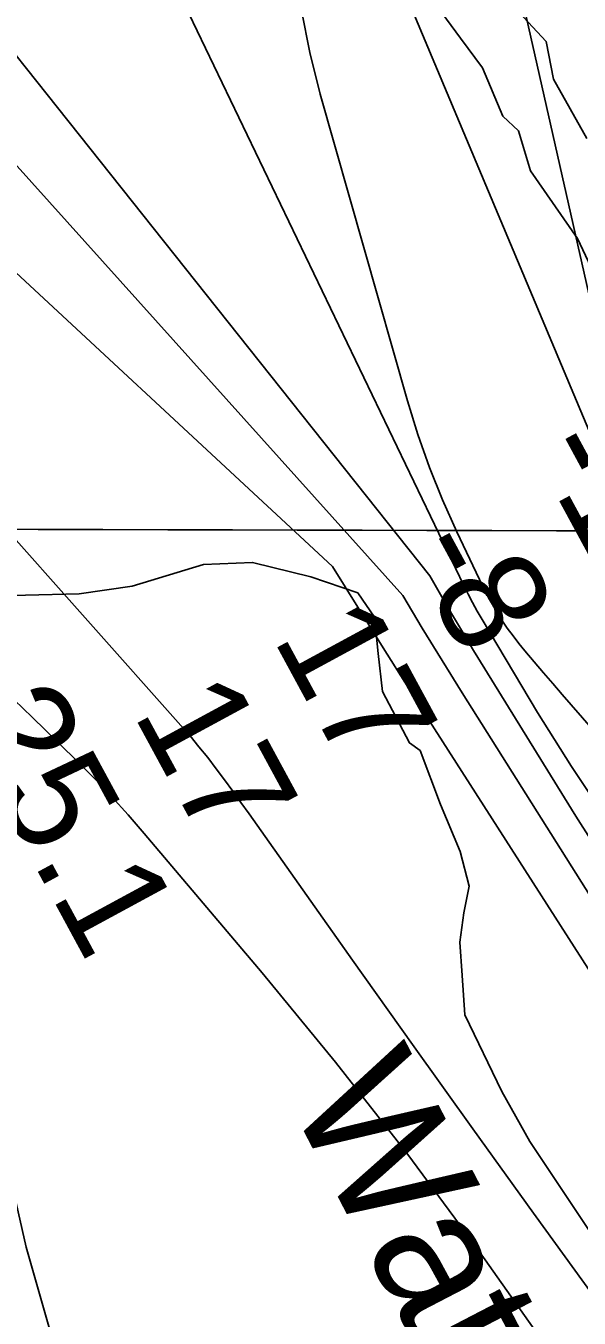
# Model space of a CAD drawing. Extents: x 3161615 to 3199515, y 867541 to 892976.
# Drawn here: x 3179855 to 3180203, y 884594 to 885408 of the extents above; entities that cross this region are included whole.
import ezdxf

# ---------------------------------------------------------------- set-up
doc = ezdxf.new("R2010")
doc.units = 0
for name, color, linetype in [('V-GRID-MAJR', 7, 'Continuous'), ('V-RIVR-EDGE', 7, 'Continuous'), ('V-RIVR-IDEN', 7, 'Continuous'), ('V-RIVR-RANG', 7, 'Continuous'), ('V-TOPO-DPTH', 7, 'Continuous'), ('V-TOPO-MINR', 7, 'Continuous'), ('V-TOPO-WATR', 7, 'Continuous')]:
    doc.layers.add(name, color=color, linetype=linetype)

msp = doc.modelspace()

# ---------------------------------------------------------------- linework, layer by layer
at = {"layer": 'V-GRID-MAJR'}
msp.add_spline([(3165858.044, 885132.7980000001), (3171084.176, 885116.4550000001), (3176310.311, 885100.872), (3181536.449, 885086.049), (3186762.588, 885071.987), (3191988.73, 885058.685), (3197214.873, 885046.142), (3197214.874, 885046.142)], degree=3, dxfattribs=at)
at = {"layer": 'V-RIVR-EDGE'}
for points in [[(3180215.950335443, 885244.9359374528), (3180202.1929616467, 885274.0593570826), (3180172.7318114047, 885316.5741198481), (3180165.1643470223, 885341.8672301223), (3180155.172428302, 885350.9525705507), (3180142.372337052, 885381.5042494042), (3180128.5890215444, 885400.1364735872), (3180111.00369673, 885424.0237288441)], [(3180156.7881753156, 885425.8180187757), (3180182.4708996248, 885398.0957374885), (3180187.1806663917, 885374.2403197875), (3180208.071082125, 885336.9923797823)], [(3179820.611712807, 885048.487065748), (3179888.332327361, 885050.2271138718), (3179921.725195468, 885054.9132972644), (3179966.5854082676, 885068.6317584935), (3179997.585659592, 885069.9857300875), (3180034.282439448, 885060.8343562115), (3180063.8237731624, 885050.746924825), (3180074.2772352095, 885035.4610624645), (3180076.6049977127, 885012.5652856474), (3180079.407274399, 884988.7145846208), (3180096.494501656, 884956.2448031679), (3180103.158925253, 884951.4595696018), (3180115.950762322, 884917.5697831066), (3180128.276339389, 884887.9730284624), (3180133.9445678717, 884866.0227425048), (3180130.5651893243, 884849.3404584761), (3180128.1348391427, 884830.7483260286)], [(3180128.1348391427, 884830.7483260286), (3180129.5135732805, 884809.76239763), (3180131.359746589, 884784.9603099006), (3180154.6074040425, 884736.7384060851), (3180172.1738621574, 884705.2211905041), (3180222.53604065, 884629.750340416), (3180259.1042911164, 884568.6198618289)]]:
    msp.add_lwpolyline(points, dxfattribs=at)
at = {"layer": 'V-TOPO-DPTH'}
for points in [[(3179926.690966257, 885825.6069972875), (3180219.8462362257, 885128.3370196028)], [(3180219.8462362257, 885128.3370196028), (3179926.690966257, 885825.6069972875)], [(3179593.660065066, 885709.9215571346), (3180109.3238385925, 885061.5308637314), (3180116.009733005, 885049.6629567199), (3180122.804291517, 885037.8586033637), (3180129.7618461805, 885026.1495804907), (3180136.828064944, 885014.5041112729), (3180201.1682068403, 884910.1072500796), (3180241.524491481, 884847.0345897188), (3180283.261747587, 884784.9241286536), (3180327.070460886, 884724.2569665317), (3180372.26014565, 884664.5520037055), (3180511.4529424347, 884486.9591686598)], [(3180511.4529424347, 884486.9591686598), (3180372.26014565, 884664.5520037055), (3180327.070460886, 884724.2569665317), (3180283.261747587, 884784.9241286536), (3180241.524491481, 884847.0345897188), (3180201.1682068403, 884910.1072500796), (3180136.828064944, 885014.5041112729), (3180129.7618461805, 885026.1495804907), (3180122.804291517, 885037.8586033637), (3180116.009733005, 885049.6629567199), (3180109.3238385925, 885061.5308637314), (3179593.660065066, 885709.9215571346)], [(3179561.0103067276, 885519.3084410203), (3180047.9757696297, 885067.4413038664), (3180063.8742958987, 885041.7513713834), (3180079.8668335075, 885016.1204582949), (3180096.0003881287, 884990.5780742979), (3180112.22795409, 884965.0947096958), (3180445.342109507, 884445.1485815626)], [(3179561.0103067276, 885519.3084410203), (3180047.9757696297, 885067.4413038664), (3180063.8742958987, 885041.7513713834), (3180079.8668335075, 885016.1204582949), (3180096.0003881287, 884990.5780742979), (3180112.22795409, 884965.0947096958), (3180445.342109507, 884445.1485815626)], [(3180237.5120952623, 885114.6245182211), (3180160.141958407, 885457.7449938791)], [(3180160.141958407, 885457.7449938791), (3180237.5120952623, 885114.6245182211)], [(3180316.293020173, 884844.9177486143), (3180192.564409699, 884986.8002935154), (3180186.648250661, 884993.638649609), (3180180.7682636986, 885000.5077234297), (3180174.94253485, 885007.4228738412), (3180169.152978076, 885014.3687419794), (3180165.368538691, 885018.9455341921), (3180161.6128425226, 885023.7067977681), (3180158.009076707, 885028.5752012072), (3180154.6332064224, 885033.6043144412), (3180151.409266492, 885038.7405675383), (3180146.1370942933, 885047.5862148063), (3180145.675337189, 885048.386578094), (3180145.2290029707, 885049.1951711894), (3180144.3980260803, 885050.8452766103), (3180126.2321823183, 885089.1474352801), (3180117.2680561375, 885109.3278075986), (3180108.9866739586, 885129.765299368), (3180101.7294077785, 885150.588470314), (3180095.1548856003, 885171.6687607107), (3180040.117533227, 885364.8975762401), (3180033.648663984, 885391.1099608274), (3180028.4364982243, 885417.5243216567)], [(3180316.293020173, 884844.9177486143), (3180192.564409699, 884986.8002935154), (3180186.648250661, 884993.638649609), (3180180.7682636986, 885000.5077234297), (3180174.94253485, 885007.4228738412), (3180169.152978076, 885014.3687419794), (3180165.368538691, 885018.9455341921), (3180161.6128425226, 885023.7067977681), (3180158.009076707, 885028.5752012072), (3180154.6332064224, 885033.6043144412), (3180151.409266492, 885038.7405675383), (3180146.1370942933, 885047.5862148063), (3180145.675337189, 885048.386578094), (3180145.2290029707, 885049.1951711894), (3180144.3980260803, 885050.8452766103), (3180126.2321823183, 885089.1474352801), (3180117.2680561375, 885109.3278075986), (3180108.9866739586, 885129.765299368), (3180101.7294077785, 885150.588470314), (3180095.1548856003, 885171.6687607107), (3180040.117533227, 885364.8975762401), (3180033.648663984, 885391.1099608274), (3180028.4364982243, 885417.5243216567)], [(3180180.059421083, 884579.9613813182), (3180137.996436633, 884639.4014413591), (3180094.763350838, 884697.9497531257), (3180049.7751130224, 884755.1604424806), (3180003.6167738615, 884811.4793835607), (3179929.399092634, 884899.2836440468), (3179919.3142326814, 884910.8856124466), (3179909.0218514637, 884922.2951122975), (3179898.418188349, 884933.4159093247), (3179887.607003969, 884944.3442378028), (3179875.781005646, 884955.9724958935), (3179858.8361631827, 884972.5027435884), (3179841.805009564, 884988.9428668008)]]:
    msp.add_lwpolyline(points, dxfattribs=at)
at = {"layer": 'V-TOPO-MINR'}
for points in [[(3180219.8462362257, 885128.3370196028), (3179926.690966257, 885825.6069972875)], [(3179794.5411632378, 885754.2784276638), (3180130.625419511, 885055.506929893), (3180133.348488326, 885050.0338749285), (3180136.1675307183, 885044.6123654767), (3180139.1305334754, 885039.2681742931), (3180142.1895098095, 885033.9755286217), (3180177.091069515, 884975.410963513), (3180198.417719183, 884941.3983547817), (3180220.7327456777, 884908.0805830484), (3180244.5303374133, 884875.8050668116), (3180269.3163059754, 884844.2243875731), (3180318.8768162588, 884783.9361423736), (3180347.1568308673, 884749.794162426), (3180375.6047947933, 884715.7937692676), (3180404.3046826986, 884682.0057562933), (3180433.172519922, 884648.3593301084), (3180443.1857061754, 884636.7760151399), (3180466.8045205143, 884608.7354954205), (3180489.9328696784, 884580.3062934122)], [(3179593.660065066, 885709.9215571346), (3180109.3238385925, 885061.5308637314), (3180116.009733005, 885049.6629567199), (3180122.804291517, 885037.8586033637), (3180129.7618461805, 885026.1495804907), (3180136.828064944, 885014.5041112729), (3180201.1682068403, 884910.1072500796), (3180241.524491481, 884847.0345897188), (3180283.261747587, 884784.9241286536), (3180327.070460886, 884724.2569665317), (3180372.26014565, 884664.5520037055), (3180511.4529424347, 884486.9591686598)], [(3179691.5441102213, 885495.1511429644), (3180092.134371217, 885049.1315453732), (3180104.445475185, 885028.5757603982), (3180116.9741048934, 885008.1518280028), (3180129.647751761, 884987.8157973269), (3180288.588578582, 884735.7712039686), (3180323.065335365, 884681.9020335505), (3180358.018310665, 884628.3482459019), (3180393.6856137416, 884575.2675324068)], [(3180160.141958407, 885457.7449938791), (3180237.5120952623, 885114.6245182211)], [(3180028.4364982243, 885417.5243216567), (3180033.648663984, 885391.1099608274), (3180040.117533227, 885364.8975762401), (3180095.1548856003, 885171.6687607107), (3180101.7294077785, 885150.588470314), (3180108.9866739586, 885129.765299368), (3180117.2680561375, 885109.3278075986), (3180126.2321823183, 885089.1474352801), (3180144.3980260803, 885050.8452766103), (3180145.2290029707, 885049.1951711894), (3180145.675337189, 885048.386578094), (3180146.1370942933, 885047.5862148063), (3180151.409266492, 885038.7405675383), (3180154.6332064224, 885033.6043144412), (3180158.009076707, 885028.5752012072), (3180161.6128425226, 885023.7067977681), (3180165.368538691, 885018.9455341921), (3180169.152978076, 885014.3687419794), (3180174.94253485, 885007.4228738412), (3180180.7682636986, 885000.5077234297), (3180186.648250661, 884993.638649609), (3180192.564409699, 884986.8002935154), (3180316.293020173, 884844.9177486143)], [(3179776.447884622, 885164.923541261), (3179952.4241604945, 884967.2893205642), (3179958.188662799, 884960.6460363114), (3179963.8369512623, 884953.9078417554), (3179969.3109189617, 884947.0272817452), (3179974.668672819, 884940.0518114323), (3179979.910970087, 884932.9845595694), (3179985.115720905, 884925.8899906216), (3179990.264152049, 884918.7544460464), (3179995.3750367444, 884911.5915843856), (3180060.590727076, 884819.4229783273), (3180098.383557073, 884766.2286728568), (3180136.312734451, 884713.1321640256), (3180174.4464329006, 884660.182350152), (3180212.7164787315, 884607.3303329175), (3180323.33569418, 884455.1806505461)], [(3179841.805009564, 884988.9428668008), (3179858.8361631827, 884972.5027435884), (3179875.781005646, 884955.9724958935), (3179887.607003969, 884944.3442378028), (3179898.418188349, 884933.4159093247), (3179909.0218514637, 884922.2951122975), (3179919.3142326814, 884910.8856124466), (3179929.399092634, 884899.2836440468), (3180003.6167738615, 884811.4793835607), (3180049.7751130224, 884755.1604424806), (3180094.763350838, 884697.9497531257), (3180137.996436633, 884639.4014413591), (3180180.059421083, 884579.9613813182)], [(3179842.408202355, 884694.2346233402), (3179855.0524448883, 884638.7919920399), (3179870.5894187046, 884584.3018377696), (3179890.465489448, 884531.2403990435), (3179913.234291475, 884479.1314373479), (3180040.9416911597, 884216.3450645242), (3180056.0586390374, 884185.7800632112), (3180071.45609888, 884155.3594981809), (3180087.274326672, 884125.1555875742), (3180103.3730664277, 884095.0961132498), (3180125.290696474, 884054.8454329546), (3180152.786345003, 884004.8974843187), (3180180.5854224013, 883955.1208227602), (3180208.8396431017, 883905.6010918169), (3180237.3972926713, 883856.2526479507), (3180370.4695444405, 883628.712274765)]]:
    msp.add_lwpolyline(points, dxfattribs=at)
at = {"layer": 'V-TOPO-WATR'}
msp.add_lwpolyline([(3179561.0103067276, 885519.3084410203), (3180047.9757696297, 885067.4413038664), (3180063.8742958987, 885041.7513713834), (3180079.8668335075, 885016.1204582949), (3180096.0003881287, 884990.5780742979), (3180112.22795409, 884965.0947096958), (3180445.342109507, 884445.1485815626)], dxfattribs=at)

# ---------------------------------------------------------------- texts
at = {"layer": 'V-RIVR-IDEN'}
msp.add_text('Water', height=83.00000000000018, rotation=297.4555078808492, dxfattribs=at).set_placement((3180019.153959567, 884732.1919982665))
at = {"layer": 'V-RIVR-RANG'}
for s, p in [('-17', (3180173.3189931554, 885140.6959025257)), ('-8', (3180093.6278261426, 885077.8716266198)), ('17', (3180009.912952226, 885022.4680905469)), ('25.1', (3179810.931097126, 884969.8684464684)), ('17', (3179921.924952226, 884974.9490905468))]:
    msp.add_text(s, height=67, rotation=298.46166666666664, dxfattribs=at).set_placement(p)

doc.saveas('drawing.dxf')
